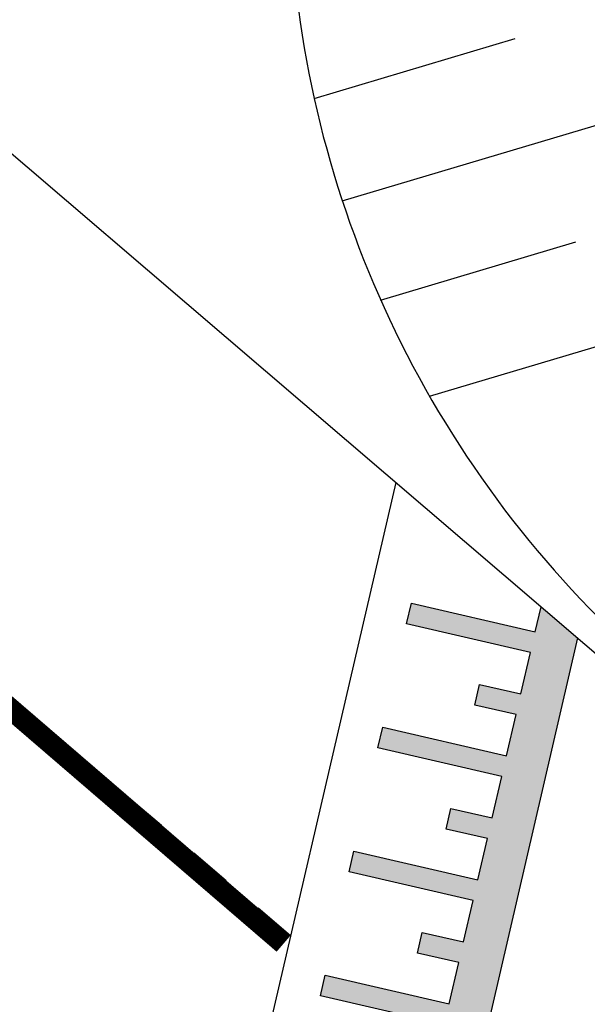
# Model space of a CAD drawing. Header units: metres. Extents: x 116958 to 118326, y 475500 to 477904.
# Tile 841 of 1001: x 117658.73 to 117661.4, y 476739.63 to 476744.27. Entities that reach past the tile are written whole.
import ezdxf

# ---------------------------------------------------------------- set-up
doc = ezdxf.new("R2010")
doc.units = ezdxf.units.M
doc.header["$LTSCALE"] = 0.2
doc.linetypes.add('200-1-1', pattern=[10, 5, -5])
doc.linetypes.add('MATGRENS', pattern=[2, 1, -1])
for name, color, linetype in [('B-WE-GW-WATERGANG_INSTEEK-G', 252, 'Continuous'), ('N-WE-VH-DREMPEL_ASFALT-S', 3, 'Continuous'), ('N-WE-VH-MATERIAALGRENS-G', 251, 'MATGRENS'), ('N-WE-VH-VERHARDING_KANT_ASFALT-G', 251, 'Continuous'), ('N-WE-VW-MARKERING_LANGS_STREEP_100_100_010-G', 1, '200-1-1')]:
    doc.layers.add(name, color=color, linetype=linetype)

msp = doc.modelspace()

# ---------------------------------------------------------------- hatches: boundary and pattern name
at = {"layer": 'N-WE-VH-DREMPEL_ASFALT-S'}
msp.add_hatch(color=8, dxfattribs=at).paths.add_polyline_path([(117660.4586, 476738.3657), (117660.4135, 476738.1709), (117660.2186, 476738.216), (117660.1961, 476738.1186), (117660.3909, 476738.0735), (117660.3458, 476737.8786), (117659.7613, 476738.014), (117659.7387, 476737.9165), (117660.3232, 476737.7812), (117660.2781, 476737.5864), (117660.0833, 476737.6315), (117660.0607, 476737.534), (117660.2556, 476737.4889), (117660.2105, 476737.2941), (117659.6259, 476737.4294), (117659.6034, 476737.332), (117660.1879, 476737.1967), (117660.1428, 476737.0018), (117659.9479, 476737.0469), (117659.9254, 476736.9495), (117660.1202, 476736.9044), (117660.0751, 476736.7096), (117659.4906, 476736.8449), (117659.468, 476736.7475), (117660.0526, 476736.6121), (117660.0075, 476736.4173), (117659.8126, 476736.4624), (117659.7901, 476736.365), (117659.9849, 476736.3199), (117659.9398, 476736.125), (117659.3553, 476736.2603), (117659.3327, 476736.1629), (117659.9172, 476736.0276), (117659.8721, 476735.8327), (117659.6773, 476735.8779), (117659.6547, 476735.7804), (117659.8496, 476735.7353), (117659.8045, 476735.5405), (117659.2199, 476735.6758), (117659.1974, 476735.5784), (117659.7819, 476735.4431), (117659.7368, 476735.2482), (117659.5419, 476735.2933), (117659.5194, 476735.1959), (117659.7142, 476735.1508), (117659.6651, 476734.9386), (117659.86, 476734.8935), (117661.3567, 476741.3582), (117661.1853, 476741.5048), (117661.1578, 476741.3859), (117660.5733, 476741.5212), (117660.5507, 476741.4238), (117661.1352, 476741.2884), (117661.0901, 476741.0936), (117660.8953, 476741.1387), (117660.8727, 476741.0413), (117661.0676, 476740.9962), (117661.0225, 476740.8013), (117660.4379, 476740.9367), (117660.4154, 476740.8392), (117660.9999, 476740.7039), (117660.9548, 476740.509), (117660.76, 476740.5542), (117660.7374, 476740.4567), (117660.9322, 476740.4116), (117660.8871, 476740.2168), (117660.3026, 476740.3521), (117660.28, 476740.2547), (117660.8646, 476740.1194), (117660.8195, 476739.9245), (117660.6246, 476739.9696), (117660.6021, 476739.8722), (117660.7969, 476739.8271), (117660.7518, 476739.6322), (117660.1673, 476739.7676), (117660.1447, 476739.6702), (117660.7292, 476739.5348), (117660.6841, 476739.34), (117660.4893, 476739.3851), (117660.4667, 476739.2877), (117660.6616, 476739.2425), (117660.6165, 476739.0477), (117660.0319, 476739.183), (117660.0094, 476739.0856), (117660.5939, 476738.9503), (117660.5488, 476738.7554), (117660.3539, 476738.8005), (117660.3314, 476738.7031), (117660.5262, 476738.658), (117660.4811, 476738.4632), (117659.8966, 476738.5985), (117659.874, 476738.5011)])

# ---------------------------------------------------------------- linework, layer by layer
at = {"layer": 'B-WE-GW-WATERGANG_INSTEEK-G'}
for p, q in [((117660.1149, 476743.901), (117661.0631, 476744.1837)), ((117660.2476, 476743.4189), (117662.1643, 476743.9902)), ((117660.4284, 476742.951), (117661.3488, 476743.2254)), ((117660.6585, 476742.4979), (117662.6654, 476743.0961))]:
    msp.add_line(p, q, dxfattribs=at)
at = {"layer": 'B-WE-GW-WATERGANG_INSTEEK-G', "flags": 128}
msp.add_lwpolyline([(117749.644, 476815.173), (117749.836, 476816.157), (117744.106, 476818.131), (117683.883, 476830.706), (117682.497, 476830.842), (117681.254, 476830.369), (117680.707, 476829.483), (117680.395, 476828.176), (117672.814, 476796.371), (117662.096, 476749.128), (117660.6158, 476748.281), (117660.1195, 476746.0901, 0.414214), (117663.8911, 476740.1089)], format="xyb", dxfattribs=at)
at = {"layer": 'N-WE-VH-DREMPEL_ASFALT-S', "flags": 128}
for points in [[(117660.4999, 476742.0911), (117658.8804, 476735.1194)], [(117660.7292, 476739.5348), (117660.1447, 476739.6702), (117660.1673, 476739.7676), (117660.7518, 476739.6322), (117660.7969, 476739.8271), (117660.6021, 476739.8722), (117660.6246, 476739.9696), (117660.8195, 476739.9245), (117660.8646, 476740.1194), (117660.28, 476740.2547), (117660.3026, 476740.3521), (117660.8871, 476740.2168), (117660.9322, 476740.4116), (117660.7374, 476740.4567), (117660.76, 476740.5542), (117660.9548, 476740.509), (117660.9999, 476740.7039), (117660.4154, 476740.8392), (117660.4379, 476740.9367), (117661.0225, 476740.8013), (117661.0676, 476740.9962), (117660.8727, 476741.0413), (117660.8953, 476741.1387), (117661.0901, 476741.0936), (117661.1352, 476741.2884), (117660.5507, 476741.4238), (117660.5733, 476741.5212), (117661.1578, 476741.3859), (117661.1853, 476741.5048)], [(117661.3567, 476741.3582), (117659.86, 476734.8935)]]:
    msp.add_lwpolyline(points, dxfattribs=at)
at = {"layer": 'N-WE-VH-MATERIAALGRENS-G'}
msp.add_line((117660.0033, 476739.9535), (117655.5384, 476743.7657), dxfattribs=at)
at = {"layer": 'N-WE-VH-VERHARDING_KANT_ASFALT-G', "flags": 128}
msp.add_lwpolyline([(117631.0156, 476757.5338), (117634.5408, 476756.7222, -0.159971), (117638.8129, 476754.141), (117640.661, 476751.991, 0.159878), (117643.8629, 476750.0556), (117651.5036, 476748.2937, -0.120843), (117655.7573, 476746.1483), (117662.5157, 476740.3667)], format="xyb", dxfattribs=at)
at = {"layer": 'N-WE-VW-MARKERING_LANGS_STREEP_100_100_010-G', "const_width": 0.1, "flags": 128}
msp.add_lwpolyline([(117659.9701, 476739.9161), (117657.3062, 476742.2068), (117655.506, 476743.7277, 0.084906), (117652.0907, 476746.1059)], format="xyb", dxfattribs=at)

doc.saveas('drawing.dxf')
